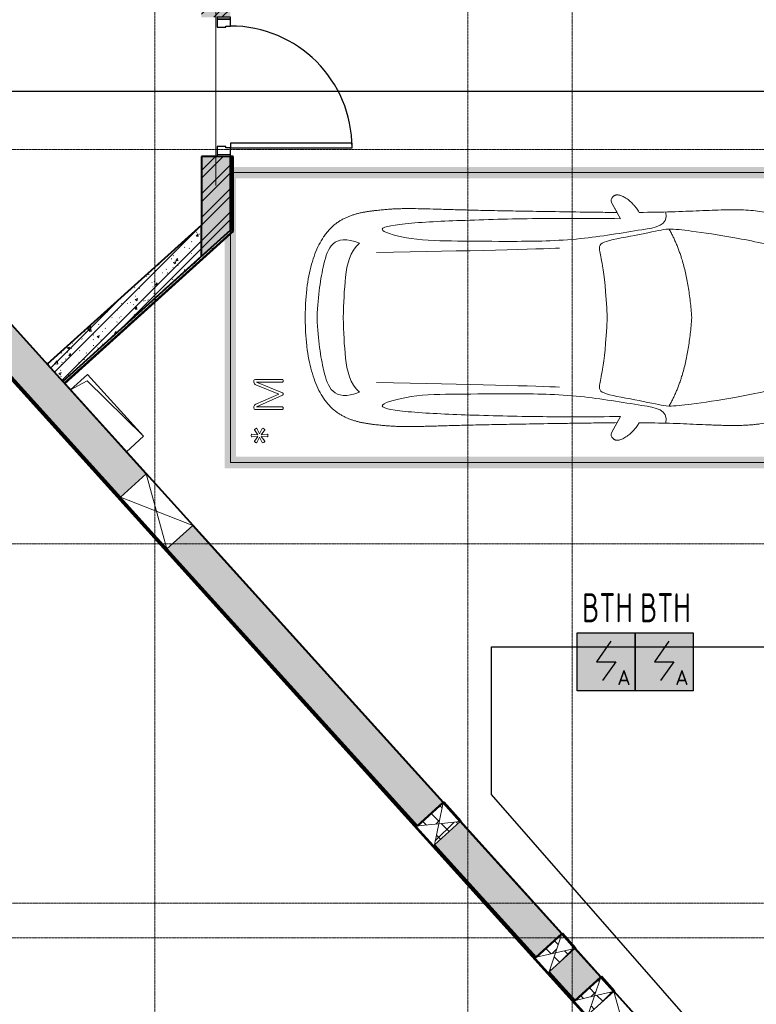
# Model space of a CAD drawing. Header units: millimetres. Extents: x -135639 to 224623, y -383017 to -59102.
# Tile 281 of 494: x 30246 to 36601, y -163695 to -155202. Entities that reach past the tile are written whole.
import ezdxf
from ezdxf.enums import TextEntityAlignment as Align

# ---------------------------------------------------------------- set-up
doc = ezdxf.new("R2010")
doc.units = ezdxf.units.MM
doc.linetypes.add('CONTINOUS', pattern=[0])
doc.linetypes.add('Линия сетки', pattern=[25, 20, -2.5, 0, -2.5])
for name, color, linetype, lineweight in [('A-000-M_MASS', 7, 'Continuous', 18), ('A-200-M_WALL', 7, 'Continuous', 18), ('A-200-M_WALL_EXT', 7, 'Continuous', 18), ('A-200-M_WALL_INT', 7, 'Continuous', 18), ('A-200-M_WALL_PAT', 7, 'Continuous', 40), ('A-314-M_WINDOW', 7, 'Continuous', 18), ('A-314-M_WINDOW_OPEN', 7, 'Continuous', 18), ('A-325-M_DOOR', 7, 'Continuous', 18), ('A-325-M_DOOR__FRAME', 7, 'Continuous', 30), ('A-325-M_DOOR_PANEL', 7, 'Continuous', 30), ('C-953-M_PARKING', 7, 'Continuous', 18), ('S-280-M_STRUCT_FRAME', 7, 'Continuous', 18), ('Z-030-M_GRID', 7, 'Continuous', 9), ('Z-060-M_DETAIL', 7, 'Continuous', 18), ('ПС', 7, 'Continuous', 40), ('СС-011-ПОЖ-СИГНАЛИЗАЦИЯ', 1, 'Continuous', 30)]:
    doc.layers.add(name, color=color, linetype=linetype, lineweight=lineweight)
doc.styles.add('1111', font='isocpeur.ttf')
pattern_1 = [(50, (0, 0), (218.62117, -19.1268), [22.86, -251.46]), (355, (0, 0), (-42.2919, 229.2684), [18.288, -201.168]), (100.451, (18.22, -1.6), (176.3311, 210.1396), [19.428, -213.708]), (46.184, (0, 60.96), (325.295, -50.4516), [34.29, -377.19]), (96.636, (27.1, 56.76), (284.883, 296.9127), [29.142, -320.562]), (351.184, (0, 60.96), (284.8858, 296.9107), [27.432, -301.752]), (21, (30.48, 45.72), (181.9375, -122.7183), [22.86, -251.46]), (326, (30.48, 45.72), (74.1622, 221.0262), [18.288, -201.168]), (71.451, (45.64, 35.5), (256.10035, 98.30526), [19.428, -213.708]), (37.5, (0, 0), (3.70639, 101.4659), [3.353, -195.377, 3.353, -200.863, -201.93]), (37.5, (0, 0), (3.70639, 101.4659), [-402.946, 3.353, -198.577]), (7.5, (0, 0), (80.18358, 120.21653), [3.353, -113.081, 3.353, -190.805, -76.962]), (7.5, (0, 0), (80.18358, 120.21653), [-310.591, 3.353, -73.609]), (327.5, (-67.97, 0), (162.70865, -6.87497), [3.353, -72.847, 3.353, -234.391, -315.468]), (327.5, (-67.97, 0), (162.70865, -6.87497), [-313.944, 3.353, -312.115]), (317.5, (-98.45, 0), (177.75468, 30.51183), [3.353, -95.707, 3.353, -154.534, -224.028]), (317.5, (-98.45, 0), (177.75468, 30.51183), [-256.946, 3.353, -220.675])]
pattern_2 = [(45, (0, 0), (-101.02788, 101.02788), []), (45, (67.35, 0), (-101.02788, 101.02788), [])]
pattern_3 = [(0, (0, 0), (406.4, 101.6), [33.528, -271.272, 33.528, -271.272, -1625.6]), (0, (0, 0), (406.4, 101.6), [-609.6, 33.528, -576.072, 33.528, -271.272, -711.2]), (0, (0, 0), (406.4, 101.6), [-1524, 33.528, -169.672, 33.528, -474.472]), (120, (152.4, 50.8), (-291.18818, 301.15272), [33.528, -271.272, 33.528, -271.272, -1625.6]), (120, (152.4, 50.8), (-291.18818, 301.15272), [-609.6, 33.528, -576.072, 33.528, -271.272, -711.2]), (120, (152.4, 50.8), (-291.18818, 301.15272), [-1524, 33.528, -169.672, 33.528, -474.472]), (240, (203.2, 254), (-115.21182, -402.75272), [33.528, -271.272, 33.528, -271.272, -1625.6]), (240, (203.2, 254), (-115.21182, -402.75272), [-609.6, 33.528, -576.072, 33.528, -271.272, -711.2]), (240, (203.2, 254), (-115.21182, -402.75272), [-1524, 33.528, -169.672, 33.528, -474.472])]
pattern_4 = [(272.9, (5514.455, 51733.54), (99.87194, 5.0593), []), (2.9, (5514.455, 51733.54), (-5.0593, 99.87194), [])]
pattern_5 = [(272.9, (7016.25, 51733.54), (99.87194, 5.0593), []), (2.9, (7016.25, 51733.54), (-5.0593, 99.87194), [])]
pattern_6 = [(272.9, (7517.27, 51733.54), (99.87194, 5.0593), []), (2.9, (7517.27, 51733.54), (-5.0593, 99.87194), [])]

# ---------------------------------------------------------------- blocks, each defined once
blk = doc.blocks.new('A_PAR_Parking - M_Зависимые-2663510-B1_-7_650_')
at = {"layer": 'C-953-M_PARKING', "true_color": 0xf7f9fb}
blk.add_hatch(color=7, dxfattribs=at).paths.add_polyline_path([(-1300, 1921.5), (-1300, -2700), (1300, -2700), (1300, 2650), (1200, 2650), (1200, -2600), (-1200, -2600), (-1200, 2650), (-1300, 2650)])
at = {"layer": 'A-000-M_MASS', "color": 253, "true_color": 0xaaaaaa}
for p, q in [((-853.2, 716.7), (-993.1, 639.1)), ((-906.1, 687.4), (-993.1, 639.1)), ((853.2, 716.7), (993.1, 639.1)), ((993.1, 639.1), (906.1, 687.4))]:
    blk.add_line(p, q, dxfattribs=at)
for centre, start, end in [((-1010.2, 677.7), 223.41837, 293.93047), ((1010.2, 677.7), 246.06953, 316.58163)]:
    blk.add_arc(centre, 42.2, start, end, dxfattribs=at)
for points, knots in [([(-907.6, 876.4), (-907.6, 976), (-911.2, 1161), (-920, 1362), (-926.1, 1508.1), (-930.5, 1645.4), (-930.2, 1768.6), (-921.6, 1880.2), (-910.5, 1957.2), (-893.9, 2030.5), (-870.8, 2100), (-840.5, 2165.3), (-808.7, 2215.9), (-778.9, 2254), (-754.4, 2281.2), (-727.4, 2307.2), (-698.1, 2331.9), (-667.3, 2354.9), (-635.8, 2376.1), (-604.5, 2395.2), (-574, 2412.1), (-545.3, 2426.4), (-519.1, 2437.8), (-499.9, 2445), (-485.2, 2449.7), (-474.3, 2452.8), (-463.2, 2455.6), (-451.9, 2458.1), (-440.1, 2460.6), (-427.5, 2463), (-414, 2465.5), (-401.8, 2467.8), (-391.4, 2469.7), (-383.1, 2471.3), (-375.8, 2472.6), (-369.6, 2473.7), (-363, 2474.8), (-356.1, 2475.9), (-348.8, 2477.1), (-342.9, 2477.9), (-336.8, 2478.8), (-330.4, 2479.7), (-323.7, 2480.6), (-316.6, 2481.5), (-309.1, 2482.4), (-301.4, 2483.3), (-293.2, 2484.2), (-284.6, 2485.1), (-275.5, 2486), (-262.9, 2487.1), (-249.4, 2488.3), (-234.8, 2489.5), (-223.4, 2490.4), (-211.5, 2491.2), (-198.9, 2492.1), (-185.8, 2492.9), (-167.6, 2494), (-148.2, 2495.1), (-127.4, 2496.1), (-105.9, 2497.2), (-77.2, 2498.4), (-39.8, 2499.8), (-13, 2500.7), (0.9, 2501.1)], [-1, -1, -1, -1, -0.913265, -0.826531, -0.783163, -0.739796, -0.653061, -0.612245, -0.571429, -0.530612, -0.489796, -0.44898, -0.408163, -0.387755, -0.367347, -0.346939, -0.326531, -0.306122, -0.285714, -0.265306, -0.244898, -0.22449, -0.204082, -0.183673, -0.173469, -0.163265, -0.153061, -0.142857, -0.132653, -0.122449, -0.112245, -0.102041, -0.096939, -0.091837, -0.086735, -0.084184, -0.081633, -0.076531, -0.07398, -0.071429, -0.068878, -0.066327, -0.063776, -0.061224, -0.058673, -0.056122, -0.053571, -0.05102, -0.048469, -0.045918, -0.040816, -0.038265, -0.035714, -0.033163, -0.030612, -0.028061, -0.02551, -0.020408, -0.017857, -0.015306, -0.010204, -0.005102, 0, 0, 0, 0]), ([(0.9, 2501.1), (21.7, 2500.5), (51.4, 2499.4), (87.7, 2498), (113.2, 2496.8), (137.2, 2495.6), (159.8, 2494.4), (180.9, 2493.2), (200.8, 2491.9), (219.4, 2490.6), (236.6, 2489.3), (252.9, 2488), (267.9, 2486.6), (281.9, 2485.3), (295, 2483.9), (307, 2482.6), (319.6, 2481.1), (329.9, 2479.7), (338.4, 2478.5), (344.6, 2477.7), (350.4, 2476.8), (355.9, 2475.9), (361.2, 2475.1), (366.3, 2474.2), (371.2, 2473.4), (377.4, 2472.3), (384.7, 2471), (393, 2469.4), (403.4, 2467.5), (415.6, 2465.2), (433.6, 2461.8), (453.8, 2457.8), (475.9, 2452.6), (497.6, 2446), (520.6, 2437.4), (555.5, 2422.1), (605.5, 2395.9), (669.1, 2355.3), (729.9, 2307.4), (772.8, 2262.9), (802.5, 2224.9), (822.6, 2195.1), (840.7, 2164.2), (856.7, 2132.1), (870.9, 2098.9), (887.5, 2053.3), (903.9, 1993.8), (915.3, 1931.2), (921.9, 1879.2), (925.6, 1839.1), (928.2, 1798), (929.8, 1755.7), (930.5, 1719.5), (930.6, 1689.9), (930.5, 1667.4), (930.3, 1644.6), (929.9, 1621.4), (929.4, 1597.9), (928.5, 1566.1), (927.2, 1525.5), (924.6, 1458.6), (919.2, 1336.4), (911, 1144.9), (907.6, 970.1), (907.6, 876.4)], [-1, -1, -1, -1, -0.992347, -0.98852, -0.984694, -0.980867, -0.977041, -0.973214, -0.969388, -0.965561, -0.961735, -0.957908, -0.954082, -0.950255, -0.946429, -0.942602, -0.938776, -0.933673, -0.931122, -0.928571, -0.92602, -0.923469, -0.920918, -0.918367, -0.915816, -0.913265, -0.908163, -0.903061, -0.897959, -0.887755, -0.877551, -0.857143, -0.836735, -0.816327, -0.795918, -0.77551, -0.734694, -0.693878, -0.653061, -0.612245, -0.591837, -0.571429, -0.55102, -0.530612, -0.510204, -0.489796, -0.44898, -0.408163, -0.387755, -0.367347, -0.346939, -0.326531, -0.306122, -0.295918, -0.285714, -0.27551, -0.265306, -0.255102, -0.244898, -0.22449, -0.204082, -0.163265, -0.081633, 0, 0, 0, 0]), ([(-479.6, 2441.4), (-586, 2391.8), (-718.7, 2282.7), (-847.3, 2127.6), (-828.4, 2057)], [0, 0, 0, 0, 0.53668, 1.024735, 1.024735, 1.024735, 1.024735]), ([(-828.4, 2057), (-802.6, 2015.7), (-728.3, 2173.2), (-566.1, 2339.3), (-504.9, 2380.6)], [0, 0, 0, 0, 0.497572, 1.022643, 1.022643, 1.022643, 1.022643]), ([(-459.4, 2446), (-507.5, 2397.9), (-600.9, 2146.6), (-695.8, 1683.9), (-743.6, 1354.1), (-774.1, 1106.3), (-734.1, 996.4), (-659.8, 552.2), (-618, 522.3), (-447.3, 564.9), (-233.6, 590.3), (-1.9, 601.6)], [0, 0, 0, 0, 0.884172, 2.058368, 3.212407, 3.977765, 4.871213, 5.547774, 6.288901, 6.772879, 7.454401, 7.454401, 7.454401, 7.454401]), ([(459.4, 2446), (507.5, 2397.9), (600.9, 2146.6), (695.8, 1683.9), (743.6, 1354.1), (774.1, 1106.3), (734.1, 996.4), (659.8, 552.2), (618, 522.3), (447.3, 564.9), (233.6, 590.3), (1.9, 601.6)], [0, 0, 0, 0, 0.884172, 2.058368, 3.212407, 3.977765, 4.871213, 5.547774, 6.288901, 6.772879, 7.454401, 7.454401, 7.454401, 7.454401]), ([(479.6, 2441.4), (586, 2391.8), (718.7, 2282.7), (847.3, 2127.6), (828.4, 2057)], [0, 0, 0, 0, 0.53668, 1.024735, 1.024735, 1.024735, 1.024735]), ([(828.4, 2057), (802.6, 2015.7), (728.3, 2173.2), (566.1, 2339.3), (504.9, 2380.6)], [0, 0, 0, 0, 0.497572, 1.022643, 1.022643, 1.022643, 1.022643]), ([(-908.3, 1105.9), (-792, 1130), (-753.2, 859.4), (-662.6, 332.1), (-655.4, -196.5), (-660.5, -684.2), (-662.6, -1068.4), (-763.9, -1442.7), (-816.5, -1156.9), (-841.5, -605.2), (-856.7, -17.5), (-856.5, 453.9), (-853.2, 716.7)], [0, 0, 0, 0, 1.013953, 2.476159, 4.172855, 5.704608, 7.082231, 8.244161, 9.589947, 11.154659, 12.917121, 14.362976, 14.362976, 14.362976, 14.362976]), ([(908.3, 1105.9), (792, 1130), (753.2, 859.4), (662.6, 332.1), (655.4, -196.5), (660.5, -684.2), (662.6, -1068.4), (763.9, -1442.7), (816.5, -1156.9), (841.5, -605.2), (856.7, -17.5), (856.5, 453.9), (853.2, 716.7)], [0, 0, 0, 0, 1.013953, 2.476159, 4.172855, 5.704608, 7.082231, 8.244161, 9.589947, 11.154659, 12.917121, 14.362976, 14.362976, 14.362976, 14.362976]), ([(-1040.9, 648.7), (-1044.3, 651.7), (-1048.7, 656.6), (-1052.9, 663.7), (-1055.3, 669.5), (-1057.1, 675.4), (-1058, 681.7), (-1058.4, 688.2), (-1057.8, 701.7), (-1052.2, 723.5), (-1035.9, 755.8), (-1011.1, 789.9), (-984.6, 818.2), (-961.5, 838.8), (-943.7, 853.1), (-925.6, 865.8), (-913.6, 873), (-907.6, 876.4)], [-1, -1, -1, -1, -0.941667, -0.9125, -0.883333, -0.854167, -0.825, -0.795833, -0.766667, -0.65, -0.533333, -0.4, -0.266667, -0.2, -0.133333, -0.066667, 0, 0, 0, 0]), ([(907.6, 876.4), (912.9, 873.5), (923.4, 867.2), (944.5, 852.7), (970.5, 831.6), (999.5, 802.9), (1025.9, 770.7), (1043.2, 742.4), (1052.9, 719.4), (1057.4, 702.8), (1058.6, 689.7), (1057.9, 679.9), (1056.4, 672.8), (1054.1, 666.1), (1049.7, 657.8), (1044.8, 652.2), (1040.9, 648.7)], [-1, -1, -1, -1, -0.941667, -0.883333, -0.766667, -0.65, -0.533333, -0.4, -0.333333, -0.266667, -0.2, -0.166667, -0.133333, -0.1, -0.066667, 0, 0, 0, 0]), ([(0, -2003.8), (-45, -2003.7), (-131.8, -2001.4), (-251.9, -1990.7), (-361.8, -1973.6), (-461.5, -1950.2), (-550.8, -1921), (-629.5, -1886.4), (-686.2, -1853.3), (-726.1, -1824.5), (-753.4, -1801.8), (-773.8, -1781.9), (-788.8, -1765.5), (-799.4, -1753.1), (-809.5, -1740.4), (-818.9, -1727.5), (-827.7, -1714.4), (-836.1, -1701.2), (-843.9, -1687.9), (-851.2, -1674.4), (-857.9, -1660.8), (-864.3, -1647.2), (-870.2, -1633.6), (-875.7, -1619.8), (-880.7, -1606), (-885.4, -1592.2), (-889.8, -1578.4), (-893.7, -1564.6), (-897.4, -1550.8), (-900.7, -1537.2), (-903.9, -1523.6), (-906.6, -1510.1), (-909.2, -1496.6), (-911.6, -1483.4), (-913.8, -1470.2), (-915.7, -1457.2), (-917.5, -1444.4), (-919.2, -1431.8), (-920.9, -1419.4), (-922.8, -1403.2), (-925.1, -1383.5), (-927.6, -1360.8), (-929.8, -1338.8), (-931.7, -1317.6), (-934, -1290), (-936.3, -1256.7), (-938.2, -1217.6), (-939.4, -1178.6), (-940, -1138.8), (-940, -1097.3), (-939.4, -1038.8), (-937.7, -958.2), (-934.4, -846), (-930.5, -714.1), (-926.5, -558.6), (-922.7, -375.9), (-918.9, -163.4), (-914.9, 81.7), (-911.4, 315.4), (-908.5, 521.3), (-906.9, 630.9), (-906.1, 687.4)], [-1, -1, -1, -1, -0.97619, -0.952381, -0.928571, -0.904762, -0.880952, -0.857143, -0.833333, -0.821429, -0.809524, -0.797619, -0.791667, -0.785714, -0.779762, -0.77381, -0.767857, -0.761905, -0.755952, -0.75, -0.744048, -0.738095, -0.732143, -0.72619, -0.720238, -0.714286, -0.708333, -0.702381, -0.696429, -0.690476, -0.684524, -0.678571, -0.672619, -0.666667, -0.660714, -0.654762, -0.64881, -0.642857, -0.636905, -0.630952, -0.619048, -0.607143, -0.595238, -0.583333, -0.571429, -0.547619, -0.52381, -0.5, -0.47619, -0.452381, -0.428571, -0.380952, -0.333333, -0.285714, -0.238095, -0.190476, -0.142857, -0.095238, -0.047619, -0.02381, 0, 0, 0, 0]), ([(906.1, 687.4), (906.9, 630.9), (908.5, 521.3), (910.7, 366.9), (912.8, 221.9), (915.6, 40.8), (918.9, -163.4), (922.7, -375.9), (926.5, -558.6), (929.8, -688.2), (932.5, -780), (934.3, -843.5), (936, -902.1), (937.5, -956.3), (938.7, -1006.6), (939.6, -1053.4), (940, -1097.3), (940, -1138.8), (939.4, -1178.6), (938.2, -1217.6), (936.3, -1256.7), (934, -1290), (931.7, -1317.6), (929.8, -1338.8), (927.6, -1360.8), (925.1, -1383.5), (922.8, -1403.2), (920.9, -1419.4), (919.2, -1431.8), (917.5, -1444.4), (915.7, -1457.2), (913.8, -1470.2), (911.6, -1483.4), (909.2, -1496.6), (906.6, -1510.1), (903.9, -1523.6), (900.7, -1537.2), (897.4, -1550.8), (893.7, -1564.6), (889.8, -1578.4), (885.4, -1592.2), (880.7, -1606), (875.7, -1619.8), (870.2, -1633.6), (864.3, -1647.2), (857.9, -1660.8), (851.2, -1674.4), (843.9, -1687.9), (836.1, -1701.2), (827.7, -1714.4), (818.9, -1727.5), (809.5, -1740.4), (799.4, -1753.1), (788.8, -1765.5), (773.8, -1781.9), (753.4, -1801.8), (726.1, -1824.5), (686.2, -1853.3), (606.8, -1899.6), (494.8, -1942.4), (361.8, -1973.6), (251.9, -1990.7), (131.8, -2001.4), (45, -2003.7), (0, -2003.8)], [-1, -1, -1, -1, -0.97619, -0.952381, -0.928571, -0.904762, -0.857143, -0.809524, -0.761905, -0.714286, -0.690476, -0.666667, -0.642857, -0.619048, -0.595238, -0.571429, -0.547619, -0.52381, -0.5, -0.47619, -0.452381, -0.428571, -0.416667, -0.404762, -0.392857, -0.380952, -0.369048, -0.363095, -0.357143, -0.35119, -0.345238, -0.339286, -0.333333, -0.327381, -0.321429, -0.315476, -0.309524, -0.303571, -0.297619, -0.291667, -0.285714, -0.279762, -0.27381, -0.267857, -0.261905, -0.255952, -0.25, -0.244048, -0.238095, -0.232143, -0.22619, -0.220238, -0.214286, -0.208333, -0.202381, -0.190476, -0.178571, -0.166667, -0.142857, -0.095238, -0.071429, -0.047619, -0.02381, 0, 0, 0, 0]), ([(-643, -1534.6), (-731.6, -1765.4), (-468.2, -1854.8), (-203.3, -1891), (-1.9, -1901.6)], [0, 0, 0, 0, 0.867049, 1.684227, 1.684227, 1.684227, 1.684227]), ([(-643, -1534.6), (-569.6, -1622.1), (-348.5, -1664.3), (-124, -1672.4), (-1.9, -1676.2)], [0, 0, 0, 0, 0.616728, 1.242165, 1.242165, 1.242165, 1.242165]), ([(643, -1534.6), (731.6, -1765.4), (468.2, -1854.8), (203.3, -1891), (1.9, -1901.6)], [0, 0, 0, 0, 0.867049, 1.684227, 1.684227, 1.684227, 1.684227]), ([(643, -1534.6), (569.6, -1622.1), (348.5, -1664.3), (124, -1672.4), (1.9, -1676.2)], [0, 0, 0, 0, 0.616728, 1.242165, 1.242165, 1.242165, 1.242165])]:
    blk.add_open_spline(points, degree=3, knots=knots, dxfattribs=at)
for points, degree in [([(-376.2, 2469.9), (-425, 2411.7), (-256.6, 2425), (-1.9, 2431.6)], 3), ([(376.2, 2469.9), (425, 2411.7), (256.6, 2425), (1.9, 2431.6)], 3), ([(-1.9, 1329.8), (-478.1, 1299.2), (-761.9, 1135.3)], 2), ([(1.9, 1329.8), (478.1, 1299.2), (761.9, 1135.3)], 2), ([(-599.3, 190.1), (-592, 24.4), (-575.2, -588.2), (-560, -1389.4)], 3), ([(599.3, 190.1), (592, 24.4), (575.2, -588.2), (560, -1389.4)], 3)]:
    blk.add_open_spline(points, degree=degree, dxfattribs=at)
at = {"layer": 'C-953-M_PARKING', "color": 253, "true_color": 0xaaaaaa}
for p, q in [((-1250, -2650), (-1250, 2650)), ((1250, 2650), (1250, -2650)), ((533.1, -2197.9), (532.6, -2200.1)), ((532.6, -2200.1), (533.1, -2197.9)), ((532.6, -2200.1), (532.6, -2433.8)), ((535, -2196.4), (533.1, -2197.9)), ((533.1, -2197.9), (535, -2196.4)), ((538.7, -2195.4), (535, -2196.4)), ((544.3, -2195), (538.7, -2195.4)), ((550.3, -2195.4), (544.3, -2195)), ((554.1, -2196.4), (550.3, -2195.4)), ((556.1, -2197.9), (554.1, -2196.4)), ((554.1, -2196.4), (556.1, -2197.9)), ((557, -2200.1), (556.1, -2197.9)), ((556.1, -2197.9), (557, -2200.1)), ((648.5, -2198.7), (557, -2425.3)), ((557, -2425.3), (557, -2200.1)), ((649.5, -2197.3), (648.5, -2198.7)), ((648.5, -2198.7), (649.5, -2197.3)), ((651.5, -2196.1), (649.5, -2197.3)), ((649.5, -2197.3), (651.5, -2196.1)), ((654.7, -2195.3), (651.5, -2196.1)), ((659.4, -2195), (654.7, -2195.3)), ((663.7, -2195.3), (659.4, -2195)), ((666.9, -2196.1), (663.7, -2195.3)), ((669, -2197.3), (666.9, -2196.1)), ((666.9, -2196.1), (669, -2197.3)), ((670.1, -2198.7), (669, -2197.3)), ((669, -2197.3), (670.1, -2198.7)), ((769.1, -2425.3), (670.1, -2198.7)), ((769.7, -2197.9), (769.1, -2200.1)), ((769.1, -2200.1), (769.7, -2197.9)), ((769.1, -2200.1), (769.1, -2425.3)), ((771.6, -2196.4), (769.7, -2197.9)), ((769.7, -2197.9), (771.6, -2196.4)), ((775.4, -2195.4), (771.6, -2196.4)), ((780.9, -2195), (775.4, -2195.4)), ((786.8, -2195.4), (780.9, -2195)), ((790.5, -2196.4), (786.8, -2195.4)), ((792.6, -2197.9), (790.5, -2196.4)), ((790.5, -2196.4), (792.6, -2197.9)), ((793.2, -2200.1), (792.6, -2197.9)), ((792.6, -2197.9), (793.2, -2200.1)), ((793.2, -2433.8), (793.2, -2200.1)), ((579.9, -2430.3), (660.5, -2231.9)), ((660.5, -2231.9), (747.6, -2429.5)), ((958.9, -2361.5), (955.1, -2370.8)), ((955.1, -2370.8), (957.2, -2374.8)), ((957.2, -2374.8), (1002.4, -2397.7)), ((964.9, -2353.3), (958.9, -2361.5)), ((968.9, -2353.3), (964.9, -2353.3)), ((1009.9, -2383.6), (968.9, -2353.3)), ((1007.6, -2326.6), (1005.5, -2330.5)), ((1005.5, -2330.5), (1009.9, -2383.6)), ((1017.6, -2325.3), (1007.6, -2326.6)), ((1027.5, -2326.6), (1017.6, -2325.3)), ((1025.1, -2383.6), (1029.6, -2330.5)), ((1066.2, -2353.3), (1025.1, -2383.6)), ((1029.6, -2330.5), (1027.5, -2326.6)), ((1032.7, -2397.7), (1077.9, -2374.8)), ((1070.1, -2353.3), (1066.2, -2353.3)), ((1076, -2361.5), (1070.1, -2353.3)), ((1079.9, -2370.8), (1076, -2361.5)), ((1077.9, -2374.8), (1079.9, -2370.8)), ((532.6, -2433.8), (536.3, -2443.3)), ((536.3, -2443.3), (543.6, -2445.9)), ((543.6, -2445.9), (556.4, -2445.9)), ((556.4, -2445.9), (565, -2444.9)), ((565, -2444.9), (571.6, -2441.8)), ((571.6, -2441.8), (576.3, -2436.9)), ((576.3, -2436.9), (579.9, -2430.3)), ((747.6, -2429.5), (751.9, -2437.3)), ((751.9, -2437.3), (756.5, -2442.4)), ((756.5, -2442.4), (761.8, -2445.1)), ((761.8, -2445.1), (768, -2445.9)), ((768, -2445.9), (782.2, -2445.9)), ((782.2, -2445.9), (785.9, -2445.3)), ((785.9, -2445.3), (789.4, -2443.3)), ((789.4, -2443.3), (792.1, -2439.5)), ((792.1, -2439.5), (793.2, -2433.8)), ((957.2, -2420.4), (955.1, -2424.4)), ((955.1, -2424.4), (958.9, -2433.8)), ((1002.4, -2397.7), (957.2, -2420.4)), ((958.9, -2433.8), (964.9, -2442)), ((964.9, -2442), (968.9, -2442)), ((968.9, -2442), (1009.9, -2411.7)), ((1009.9, -2411.7), (1005.5, -2464.8)), ((1029.6, -2464.8), (1025.1, -2411.7)), ((1025.1, -2411.7), (1066.2, -2442)), ((1077.9, -2420.4), (1032.7, -2397.7)), ((1066.2, -2442), (1070.1, -2442)), ((1070.1, -2442), (1076, -2433.8)), ((1076, -2433.8), (1079.9, -2424.4)), ((1079.9, -2424.4), (1077.9, -2420.4)), ((1005.5, -2464.8), (1007.6, -2468.8)), ((1007.6, -2468.8), (1017.6, -2470)), ((1017.6, -2470), (1027.5, -2468.8)), ((1027.5, -2468.8), (1029.6, -2464.8)), ((1250, -2650), (-1250, -2650))]:
    blk.add_line(p, q, dxfattribs=at)
blk = doc.blocks.new('101_Дверь_Однопольная - _ПЧ_Мет_1000х2000_Служеб помещения_EI30_Л-4470681-B1_-7_650_')
at = {"layer": 'A-325-M_DOOR', "color": 253, "lineweight": 30, "true_color": 0xaaaaaa}
for p, q in [((-585, 125), (-600, 125)), ((-600, 125), (-600, 10)), ((-585, 10), (-585, 125)), ((600, 125), (585, 125)), ((585, 125), (585, 10)), ((600, 10), (600, 125)), ((-600, 10), (-585, 10)), ((585, 10), (600, 10))]:
    blk.add_line(p, q, dxfattribs=at)
at = {"layer": 'A-325-M_DOOR__FRAME', "color": 253, "true_color": 0xaaaaaa}
for p, q in [((-525, 125), (-585, 125)), ((-585, 125), (-585, 10)), ((-525, 85), (-525, 125)), ((-515, 85), (-525, 85)), ((-515, 10), (-515, 85)), ((525, 85), (515, 85)), ((515, 85), (515, 10)), ((585, 125), (525, 125)), ((525, 125), (525, 85)), ((585, 10), (585, 125)), ((-585, 10), (-515, 10)), ((515, 10), (585, 10))]:
    blk.add_line(p, q, dxfattribs=at)
at = {"layer": 'A-325-M_DOOR_PANEL', "color": 253, "true_color": 0xaaaaaa}
for p, q in [((525, 1175), (485, 1175)), ((485, 1175), (485, 125)), ((525, 125), (525, 1175)), ((485, 125), (525, 125))]:
    blk.add_line(p, q, dxfattribs=at)
blk.add_arc((525, 125), 1050, 90, 180, dxfattribs=at)
blk = doc.blocks.new('ПР - _ПЧ_1200_250_Оп250-250_Шаг300_Арм16_Арм10-4470704-B1_-7_650_')
at = {"layer": 'S-280-M_STRUCT_FRAME', "color": 21, "true_color": 0xffaaaa}
for p, q in [((-850, 0), (850, 0)), ((-850, 0), (850, 0)), ((-600, 0), (600, 0))]:
    blk.add_line(p, q, dxfattribs=at)
blk = doc.blocks.new('135_SLK_GD_AR_rvt-1-B1_-7_650_')
at = {"layer": 'A-200-M_WALL_PAT', "lineweight": 9, "true_color": 0xaaaaaa}
h = blk.add_hatch(dxfattribs=at)
h.set_pattern_fill('FP_1', color=253, style=0, pattern_type=2)
h.set_pattern_definition(pattern_1)
h.paths.add_polyline_path([(39950, 35579), (40200, 35804.9), (40200, 36440), (39950, 36440), (39950, 35848.6)])
h.paths.add_polyline_path([(39950, 37640), (40200, 37640), (40200, 43700), (39950, 43700), (39950, 37741.1)])
h = blk.add_hatch(dxfattribs=at)
h.set_pattern_fill('FP_2', color=253, style=0, pattern_type=2)
h.set_pattern_definition(pattern_2)
h.paths.add_polyline_path([(39950, 35579), (40200, 35804.9), (40200, 36440), (39950, 36440), (39950, 35848.6)])
h.paths.add_polyline_path([(39950, 37640), (40200, 37640), (40200, 43700), (39950, 43700), (39950, 37741.1)])
h = blk.add_hatch(dxfattribs=at)
h.set_pattern_fill('FP_11', color=253, style=0, pattern_type=2)
h.set_pattern_definition(pattern_3)
h.paths.add_polyline_path([(40200, 35778), (40220, 35796), (40220, 36440), (40200, 36440), (40200, 35804.9)])
h.paths.add_polyline_path([(40200, 37640), (40220, 37640), (40220, 37930), (40200, 37930), (40200, 37741.1)])
h = blk.add_hatch(dxfattribs=at)
h.set_pattern_fill('FP_1', color=253, style=0, pattern_type=2)
h.set_pattern_definition(pattern_1)
h.paths.add_polyline_path([(38754.3, 34498.6), (39950, 35579), (39950, 35848.6), (38620.2, 34647)])
h = blk.add_hatch(dxfattribs=at)
h.set_pattern_fill('FP_2', color=253, style=0, pattern_type=2)
h.set_pattern_definition(pattern_2)
h.paths.add_polyline_path([(38754.3, 34498.6), (39950, 35579), (39950, 35848.6), (38620.2, 34647)])
h = blk.add_hatch(dxfattribs=at)
h.set_pattern_fill('FP_11', color=253, style=0, pattern_type=2)
h.set_pattern_definition(pattern_3)
h.paths.add_polyline_path([(38767.7, 34483.8), (40200, 35778), (40200, 35804.9), (38754.3, 34498.6)])
at = {"layer": 'A-200-M_WALL', "color": 253, "lineweight": 40, "true_color": 0xaaaaaa}
for p, q in [((40200, 35804.9), (40200, 36440)), ((40200, 36440), (40200, 35804.9)), ((40220, 35796), (40220, 36440)), ((39950, 35579), (39950, 35848.6)), ((38767.7, 34483.8), (40200, 35778)), ((40220, 35796), (40200, 35778))]:
    blk.add_line(p, q, dxfattribs=at)
at = {"layer": 'A-200-M_WALL_INT', "color": 253, "lineweight": 40, "true_color": 0xaaaaaa}
for p, q in [((39950, 36440), (39950, 35848.6)), ((40085, 36440), (39950, 36440)), ((40225, 36440), (40200, 36440)), ((40225, 35793.8), (40225, 36440)), ((39950, 35848.6), (38620.2, 34647)), ((40200, 35804.9), (38754.3, 34498.6)), ((38771.1, 34480.1), (40200, 35771.2)), ((39950, 35579), (40200, 35804.9)), ((40200, 35771.2), (40220, 35789.3)), ((40220, 35789.3), (40225, 35793.8)), ((38754.3, 34498.6), (39950, 35579)), ((38620.2, 34647), (38754.3, 34498.6)), ((38754.3, 34498.6), (38771.1, 34480.1)), ((38772.5, 34481.4), (38771.1, 34480.1)), ((38771.1, 34480.1), (39473.7, 33702.5)), ((42037.6, 30867.8), (38772.5, 34481.4)), ((39875.9, 33257.3), (42036.2, 30866.5)), ((42182.9, 30704.1), (43060.1, 29733.3)), ((43061.6, 29734.6), (42184.4, 30705.4)), ((43172.7, 29608.7), (43396, 29361.5)), ((43397.5, 29362.9), (43174.2, 29610)), ((44386.9, 28267.8), (43510.1, 29238.3))]:
    blk.add_line(p, q, dxfattribs=at)
at = {"layer": 'A-325-M_DOOR', "color": 253, "lineweight": 18, "true_color": 0xaaaaaa, "rotation": 269.9999999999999}
blk.add_blockref('101_Дверь_Однопольная - _ПЧ_Мет_1000х2000_Служеб помещения_EI30_Л-4470681-B1_-7_650_', (40075, 37040), dxfattribs=at)
at = {"layer": 'C-953-M_PARKING', "color": 253, "lineweight": 18, "true_color": 0xaaaaaa, "rotation": 269.9999999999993}
blk.add_blockref('A_PAR_Parking - M_Зависимые-2663510-B1_-7_650_', (42850, 35050), dxfattribs=at)
at = {"layer": 'S-280-M_STRUCT_FRAME', "color": 253, "lineweight": 18, "true_color": 0xaaaaaa, "rotation": 269.9999999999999}
blk.add_blockref('ПР - _ПЧ_1200_250_Оп250-250_Шаг300_Арм16_Арм10-4470704-B1_-7_650_', (40075, 37040), dxfattribs=at)
blk = doc.blocks.new('231_Отверстие прямоуг _Окно_Стена_-Без выреза - Отв_КР для раскоса-1914492-B1_-7_650_')
at = {"layer": 'A-314-M_WINDOW_OPEN', "color": 253, "true_color": 0xaaaaaa}
for p, q in [((-175, 151), (425, 151)), ((425, 151), (-175, 151)), ((425, -151), (-175, -151)), ((-175, -151), (425, -151))]:
    blk.add_line(p, q, dxfattribs=at)
at = {"layer": 'A-314-M_WINDOW_OPEN', "color": 253, "lineweight": 9, "true_color": 0xaaaaaa}
for p, q in [((387.5, 151), (-175, 151)), ((425, 151), (387.5, 151)), ((-175, -151), (-137.5, -151)), ((-137.5, -151), (425, -151))]:
    blk.add_line(p, q, dxfattribs=at)
at = {"layer": 'Z-060-M_DETAIL', "color": 253, "true_color": 0xaaaaaa}
for p, q in [((-175, 150), (-175, -150)), ((425, 150), (-175, 150)), ((425, 150), (-175, -150)), ((-175, 150), (425, -150)), ((425, 150), (425, -150)), ((-175, -150), (425, -150))]:
    blk.add_line(p, q, dxfattribs=at)
blk = doc.blocks.new('ADSK_ОбобщеннаяМодель_ОтверстиеПрямоугольное_вПерекрытии - ADSK_ОтверстиеПрямоугольное_вПерекрытии-2015651-B1_-7_650_')
at = {"layer": 'A-000-M_MASS', "color": 253, "lineweight": 30, "true_color": 0xaaaaaa}
for p, q in [((-360, -98), (-360, 100)), ((-360, 100), (360, 100)), ((360, 100), (360, -98))]:
    blk.add_line(p, q, dxfattribs=at)
at = {"layer": 'A-000-M_MASS', "color": 253, "true_color": 0xaaaaaa}
for p, q in [((-320, 60), (360, 100)), ((-359.5, -98), (-320, 60))]:
    blk.add_line(p, q, dxfattribs=at)
blk = doc.blocks.new('231_Гильза - труба__Окно_Стена_ - Гильза 219х5-2048044-B1_-7_650_')
at = {"layer": 'Z-060-M_DETAIL', "lineweight": 9, "true_color": 0xaaaaaa}
h = blk.add_hatch(dxfattribs=at)
h.set_pattern_fill('FP_155', color=253, style=0, pattern_type=2)
h.set_pattern_definition(pattern_4)
h.paths.add_polyline_path([(15.5, 150), (15.5, -150), (125, 0)])
h = blk.add_hatch(dxfattribs=at)
h.set_pattern_fill('FP_155', color=253, style=0, pattern_type=2)
h.set_pattern_definition(pattern_4)
h.paths.add_polyline_path([(234.5, 150), (125, 0), (234.5, -150)])
at = {"layer": 'Z-060-M_DETAIL', "color": 253, "true_color": 0xaaaaaa}
for p, q in [((125, 0), (15.5, 150)), ((15.5, 150), (15.5, -150)), ((234.5, 150), (125, 0)), ((234.5, -150), (234.5, 150)), ((15.5, -150), (125, 0)), ((125, 0), (234.5, -150))]:
    blk.add_line(p, q, dxfattribs=at)
at = {"layer": 'Z-060-M_DETAIL', "color": 253, "lineweight": 50, "true_color": 0xaaaaaa}
for p, q in [((234.5, -150), (234.5, 150)), ((15.5, -150), (234.5, -150))]:
    blk.add_line(p, q, dxfattribs=at)
blk = doc.blocks.new('352_Труба плашмя _ОбщМод_ - 352_Труба плашмя _ОбщМод_-V271-B1_-7_650_')
at = {"layer": 'A-000-M_MASS', "color": 253, "true_color": 0xaaaaaa}
for p, q in [((-310, 109.5), (-320, 109.5)), ((-320, 109.5), (-320, -109.5)), ((-10, 109.5), (-310, 109.5)), ((0, 109.5), (-10, 109.5)), ((0, -109.5), (0, 109.5)), ((-320, -109.5), (-310, -109.5)), ((-310, -109.5), (-10, -109.5)), ((-10, -109.5), (0, -109.5))]:
    blk.add_line(p, q, dxfattribs=at)
blk = doc.blocks.new('231_Гильза - труба__Окно_Стена_ - Гильза 168х5-2048042-B1_-7_650_')
at = {"layer": 'Z-060-M_DETAIL', "lineweight": 9, "true_color": 0xaaaaaa}
h = blk.add_hatch(dxfattribs=at)
h.set_pattern_fill('FP_156', color=253, style=0, pattern_type=2)
h.set_pattern_definition(pattern_5)
h.paths.add_polyline_path([(41, 150), (41, -150), (125, 0)])
h = blk.add_hatch(dxfattribs=at)
h.set_pattern_fill('FP_156', color=253, style=0, pattern_type=2)
h.set_pattern_definition(pattern_5)
h.paths.add_polyline_path([(209, 150), (125, 0), (209, -150)])
at = {"layer": 'Z-060-M_DETAIL', "color": 253, "true_color": 0xaaaaaa}
for p, q in [((125, 0), (41, 150)), ((41, 150), (41, -150)), ((209, 150), (125, 0)), ((209, -150), (209, 150)), ((41, -150), (125, 0)), ((125, 0), (209, -150))]:
    blk.add_line(p, q, dxfattribs=at)
at = {"layer": 'Z-060-M_DETAIL', "color": 253, "lineweight": 50, "true_color": 0xaaaaaa}
for p, q in [((209, -150), (209, 150)), ((41, -150), (209, -150))]:
    blk.add_line(p, q, dxfattribs=at)
blk = doc.blocks.new('352_Труба плашмя _ОбщМод_ - 352_Труба плашмя _ОбщМод_-2047391-B1_-7_650_')
at = {"layer": 'A-000-M_MASS', "color": 253, "true_color": 0xaaaaaa}
for p, q in [((-310, 84), (-320, 84)), ((-320, 84), (-320, -84)), ((-10, 84), (-310, 84)), ((0, 84), (-10, 84)), ((0, -84), (0, 84)), ((-320, -84), (-310, -84)), ((-310, -84), (-10, -84)), ((-10, -84), (0, -84))]:
    blk.add_line(p, q, dxfattribs=at)
blk = doc.blocks.new('231_Гильза - труба__Окно_Стена_ - Гильза 168х5-V274-B1_-7_650_')
at = {"layer": 'Z-060-M_DETAIL', "lineweight": 9, "true_color": 0xaaaaaa}
h = blk.add_hatch(dxfattribs=at)
h.set_pattern_fill('FP_157', color=253, style=0, pattern_type=2)
h.set_pattern_definition(pattern_6)
h.paths.add_polyline_path([(42.9, 146.6), (42.9, -146.6), (125, 0), (70, 98.1)])
h = blk.add_hatch(dxfattribs=at)
h.set_pattern_fill('FP_157', color=253, style=0, pattern_type=2)
h.set_pattern_definition(pattern_6)
h.paths.add_polyline_path([(209, 150), (125, 0), (209, -150), (209, -0.1)])
at = {"layer": 'Z-060-M_DETAIL', "color": 253, "true_color": 0xaaaaaa}
for p, q in [((125, 0), (42.9, 146.6)), ((209, 150), (125, 0)), ((209, -150), (209, 150)), ((42.9, -146.6), (125, 0)), ((125, 0), (209, -150))]:
    blk.add_line(p, q, dxfattribs=at)
at = {"layer": 'Z-060-M_DETAIL', "color": 253, "lineweight": 50, "true_color": 0xaaaaaa}
for p, q in [((209, -150), (209, 150)), ((42.9, -150), (209, -150))]:
    blk.add_line(p, q, dxfattribs=at)
blk = doc.blocks.new('352_Труба плашмя _ОбщМод_ - 352_Труба плашмя _ОбщМод_-V275-B1_-7_650_')
at = {"layer": 'A-000-M_MASS', "color": 253, "true_color": 0xaaaaaa}
for p, q in [((-310, 84), (-320, 84)), ((-320, 84), (-320, -84)), ((0, 84), (-10, 84)), ((0, -84), (0, 84)), ((-320, -84), (-310, -84)), ((-310, -84), (-10, -84)), ((-10, -84), (0, -84))]:
    blk.add_line(p, q, dxfattribs=at)
blk = doc.blocks.new('135_SLK_GD_KR_rvt-1-B1_-7_650_')
at = {"layer": 'A-200-M_WALL_PAT', "lineweight": 9, "true_color": 0xaaaaaa}
h = blk.add_hatch(dxfattribs=at)
h.set_pattern_fill('FP_20', color=253, style=0, pattern_type=2)
h.set_pattern_definition([(45, (0, 0), (-314.309, 314.309), []), (45, (314.3, 0), (-314.309, 314.309), [555.625, -111.125, 3.353, -107.772])])
h.paths.add_polyline_path([(57371.5, 13447.1), (57594.1, 13648.2), (54338.7, 17251), (54116.1, 17049.9), (57061.6, 13790)])
h.paths.add_polyline_path([(53713.9, 17495), (53936.5, 17696.2), (50292.1, 21729.5), (50069.5, 21528.4), (50292.1, 21282)])
h.paths.add_polyline_path([(49667.2, 21973.6), (49889.8, 22174.7), (48052.8, 24207.7), (47830.2, 24006.6), (48736.8, 23003.2)])
h.paths.add_polyline_path([(47428, 24451.8), (47650.6, 24652.9), (47552.1, 24761.9), (47329.8, 24560.4), (47335.5, 24554.1)])
h.paths.add_polyline_path([(47182.7, 24723.3), (47404.9, 24924.8), (47216.4, 25133.4), (46994.1, 24931.9), (47181, 24725.1)])
h.paths.add_polyline_path([(46847, 25094.8), (47069.2, 25296.3), (46209.8, 26247.4), (45987.6, 26045.9), (46845.3, 25096.6)])
h.paths.add_polyline_path([(45840.4, 26208.8), (46062.7, 26410.2), (45871.7, 26621.7), (45649.4, 26420.2), (45838.7, 26210.6)])
h.paths.add_polyline_path([(45502.2, 26583), (45724.5, 26784.5), (44849.6, 27752.6), (44627.1, 27551.5), (45500.6, 26584.9)])
h.paths.add_polyline_path([(44514.5, 27676.2), (44737.1, 27877.3), (44532.3, 28104), (44310, 27902.5), (44512.2, 27678.7)])
h.paths.add_polyline_path([(44162.9, 28065.4), (44385.1, 28266.8), (43909.6, 28793.1), (43687, 28592), (44161.2, 28067.2)])
h.paths.add_polyline_path([(43173.4, 29160.4), (43396, 29361.5), (43172.6, 29608.5), (42950.1, 29407.5), (43171.1, 29162.9)])
h.paths.add_polyline_path([(42837.5, 29532.2), (43060.1, 29733.3), (42183, 30704), (41960.7, 30502.5), (42835.2, 29534.7)])
h.paths.add_polyline_path([(41813.6, 30665.4), (42035.8, 30866.9), (39875.9, 33257.3), (39653.3, 33056.1), (41811.9, 30667.2)])
h.paths.add_polyline_path([(39251.1, 33501.3), (39473.7, 33702.5), (35880.2, 37679.5), (35657.6, 37478.3), (37824.8, 35079.8)])
h.paths.add_polyline_path([(35255.3, 37923.5), (35477.9, 38124.6), (32404, 41526.6), (32181.4, 41325.5), (33672.6, 39675.1)])
h.paths.add_polyline_path([(31779.2, 41770.7), (32001.8, 41971.8), (28378.1, 45982.2), (28155.5, 45781), (30611, 43063.5)])
h.paths.add_polyline_path([(27753.3, 46226.2), (27975.8, 46427.3), (24097.4, 50719.7), (23874.8, 50518.6), (27697.1, 46288.3)])
h.paths.add_polyline_path([(23241.7, 51443), (23057, 51423.6), (23279.6, 51624.8), (23245.6, 51461.7)])
h.paths.add_polyline_path([(23426.4, 51462.3), (23203.9, 51261.1), (23241.7, 51443), (23420.6, 51461.7)])
h.paths.add_polyline_path([(23204.4, 51260.5), (23426.4, 51462.3), (22177.3, 52844.7), (21955.1, 52643.2), (23203.9, 51261.1)])
h.paths.add_polyline_path([(21807.9, 52806), (22030.2, 53007.5), (21826.2, 53233.1), (21603.7, 53032.1), (21806.2, 52807.9)])
h.paths.add_polyline_path([(21491.1, 53156.7), (21713.6, 53357.9), (20821.3, 54345.5), (20598.7, 54144.4), (21488.8, 53159.2)])
h.paths.add_polyline_path([(20480.5, 54275.1), (20703.1, 54476.3), (19865.1, 55403.7), (19642.5, 55202.6), (20466.2, 54291)])
h.paths.add_polyline_path([(19424.6, 55443.7), (19647.2, 55644.9), (19526.3, 55778.7), (19303.7, 55577.6), (19424.1, 55444.3)])
h.paths.add_polyline_path([(19085.8, 55818.7), (19308.4, 56019.8), (15666.8, 60050), (15262.5, 60050), (19085.3, 55819.2)])
at = {"layer": 'A-200-M_WALL', "color": 253, "lineweight": 40, "true_color": 0xaaaaaa}
for p, q in [((21947.3, 52636.9), (41806.1, 30658.7)), ((21950.3, 52639.5), (41809.1, 30661.3)), ((21953.3, 52642.2), (41812.1, 30664)), ((41953, 30496.2), (42830.1, 29525.5)), ((41955.9, 30498.9), (42833.1, 29528.1)), ((41958.9, 30501.5), (42836.1, 29530.8)), ((42942.7, 29400.8), (43166, 29153.7)), ((42945.7, 29403.5), (43169, 29156.4)), ((42948.6, 29406.2), (43172, 29159))]:
    blk.add_line(p, q, dxfattribs=at)
at = {"layer": 'A-200-M_WALL_EXT', "color": 253, "lineweight": 40, "true_color": 0xaaaaaa}
for p, q in [((15247.6, 60036.6), (57685.2, 13070.1)), ((39473.7, 33702.5), (35880.2, 37679.5)), ((35657.6, 37478.3), (39251.1, 33501.3)), ((39251.1, 33501.3), (35657.6, 37478.3)), ((42036.2, 30866.5), (39875.9, 33257.3)), ((39653.3, 33056.1), (41813.6, 30665.3)), ((41813.6, 30665.3), (39653.3, 33056.1)), ((43060.1, 29733.3), (42182.9, 30704.1)), ((41960.4, 30502.9), (42837.6, 29532.1)), ((42837.6, 29532.1), (41960.4, 30502.9)), ((43396, 29361.5), (43172.7, 29608.7)), ((42950.1, 29407.5), (43173.5, 29160.3)), ((43173.5, 29160.3), (42950.1, 29407.5))]:
    blk.add_line(p, q, dxfattribs=at)
at = {"layer": 'A-000-M_MASS', "color": 253, "lineweight": 18, "true_color": 0xaaaaaa}
for name, p, rotation in [('ADSK_ОбобщеннаяМодель_ОтверстиеПрямоугольное_вПерекрытии - ADSK_ОтверстиеПрямоугольное_вПерекрытии-2015651-B1_-7_650_', (39135.1, 34226.3), 312.1000000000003), ('352_Труба плашмя _ОбщМод_ - 352_Труба плашмя _ОбщМод_-V271-B1_-7_650_', (41879.6, 30577.4), 222.1000000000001), ('352_Труба плашмя _ОбщМод_ - 352_Труба плашмя _ОбщМод_-2047391-B1_-7_650_', (42886.4, 29463.1), 222.1000000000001), ('352_Труба плашмя _ОбщМод_ - 352_Труба плашмя _ОбщМод_-V275-B1_-7_650_', (43222.3, 29091.4), 222.1000000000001)]:
    blk.add_blockref(name, p, dxfattribs=dict(at, rotation=rotation))
at = {"layer": 'A-314-M_WINDOW', "color": 253, "lineweight": 18, "true_color": 0xaaaaaa}
for name, p, rotation in [('231_Отверстие прямоуг _Окно_Стена_-Без выреза - Отв_КР для раскоса-1914492-B1_-7_650_', (39479.7, 33472.1), 312.1000000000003), ('231_Гильза - труба__Окно_Стена_ - Гильза 219х5-2048044-B1_-7_650_', (42082.1, 30591.9), 132.1000000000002), ('231_Гильза - труба__Окно_Стена_ - Гильза 168х5-2048042-B1_-7_650_', (43088.9, 29477.7), 132.1000000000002), ('231_Гильза - труба__Окно_Стена_ - Гильза 168х5-V274-B1_-7_650_', (43424.8, 29105.9), 132.1000000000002), ('231_Отверстие прямоуг _Окно_Стена_-Без выреза - Отв_КР для раскоса-1914492-B1_-7_650_', (43513.4, 29007.9), 312.1000000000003)]:
    blk.add_blockref(name, p, dxfattribs=dict(at, rotation=rotation))
blk = doc.blocks.new('-1 эт')
at = {"layer": 'Z-030-M_GRID', "color": 253, "linetype": 'Линия сетки', "true_color": 0xaaaaaa}
for p, q in [((39550, -19698.7), (39550, 89252.3)), ((42250, -19701.1), (42250, 89252.5)), ((43150, -19698.4), (43150, 89252.5)), ((155949.4, 36500), (-3680.3, 36500)), ((155949.6, 33100), (-3680.1, 33100)), ((154680.9, 30000), (-3680.1, 30000)), ((155949.6, 29700), (-3680.1, 29700))]:
    blk.add_line(p, q, dxfattribs=at)
at = {"lineweight": 5}
for name in ['135_SLK_GD_KR_rvt-1-B1_-7_650_', '135_SLK_GD_AR_rvt-1-B1_-7_650_']:
    blk.add_blockref(name, (0, 0), dxfattribs=at)
blk = doc.blocks.new('*U4706')
at = {"lineweight": 35, "true_color": 0xffffff}
h = blk.add_hatch(color=7, dxfattribs=at)
h.dxf.hatch_style = 1
h.paths.add_polyline_path([(0, 499.6), (0, 0), (499.6, 0), (499.6, 499.6)])
at = {"color": 1, "linetype": 'ByBlock', "lineweight": -2}
for p, q in [((289.5, 426.3), (166.9, 249.8)), ((166.9, 249.8), (332.7, 249.8)), ((332.7, 249.8), (219.3, 86.3))]:
    blk.add_line(p, q, dxfattribs=at)
at = {"color": 1, "linetype": 'ByBlock', "lineweight": -2, "ltscale": 0.1}
blk.add_lwpolyline([(0, 499.6), (499.6, 499.6), (499.6, 0), (0, 0)], close=True, dxfattribs=at)
at = {"color": 1, "linetype": 'ByBlock', "lineweight": -2, "ltscale": 1000, "style": '1111'}
blk.add_text('A', height=128.1, dxfattribs=at).set_placement((403.4, 49.2), align=Align.CENTER)
at = {"color": 0, "linetype": 'ByBlock', "lineweight": -2, "style": '1111'}
blk.add_attdef('INDEX', (-63.3, -234.7), '', height=125, dxfattribs=at)
at = {"color": 0, "linetype": 'ByBlock', "lineweight": -2, "style": '1111', "flags": 1}
for tag, p in [('NAME_DEVICE', (-64.1, -421.2)), ('NUM_POM', (-81.6, -847))]:
    blk.add_attdef(tag, p, '', height=125, dxfattribs=at)
at = {"color": 0, "linetype": 'ByBlock', "lineweight": -2, "style": '1111', "width": 0.7}
blk.add_attdef('NUM_DEVICE', (-64.1, -629.5), '', height=125, dxfattribs=at)

msp = doc.modelspace()

# ---------------------------------------------------------------- linework, layer by layer
at = {"layer": 'СС-011-ПОЖ-СИГНАЛИЗАЦИЯ', "lineweight": 30}
msp.add_lwpolyline([(38371.8, -166521.5), (34315.9, -161884.5), (34315.9, -160611.6), (52683.1, -160611.6), (52683.1, -154410.4), (45229.5, -154410.4), (45229.5, -155822.6), (29213.6, -155822.6), (29213.6, -152986), (28314.3, -152986), (28314.3, -148172.8)], dxfattribs=at)

# ---------------------------------------------------------------- block references
msp.add_blockref('-1 эт', (-8136.8, -192821.5))
at = {"layer": 'ПС', "color": 7, "linetype": 'CONTINOUS', "lineweight": 30, "ltscale": 100}
ref = msp.add_blockref('*U4706', (35055.1, -160989.5), dxfattribs=dict(at, xscale=1.000736, yscale=1.000736, zscale=1.000736))
ref.add_attrib('NUM_DEVICE', 'BTH', dxfattribs={"layer": '0', "color": 0, "linetype": 'ByBlock', "lineweight": -2, "ltscale": 100, "height": 250.18, "style": '1111', "width": 0.7}).set_placement((35316.9, -160399), align=Align.CENTER)
ref = msp.add_blockref('*U4706', (35555.1, -160989.5), dxfattribs=dict(at, xscale=1.000736, yscale=1.000736, zscale=1.000736))
ref.add_attrib('NUM_DEVICE', 'BTH', dxfattribs={"layer": '0', "color": 0, "linetype": 'ByBlock', "lineweight": -2, "ltscale": 100, "height": 250.18, "style": '1111', "width": 0.7}).set_placement((35816.9, -160399), align=Align.CENTER)

doc.saveas('drawing.dxf')
